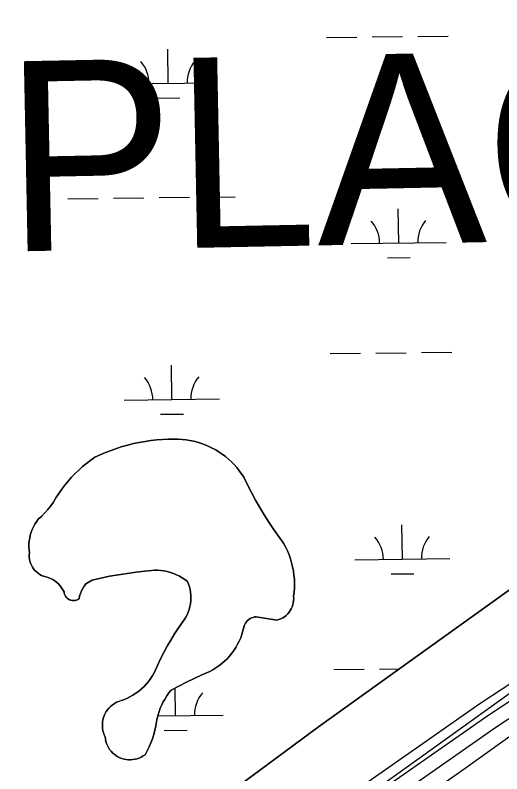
# Model space of a CAD drawing. Extents: x 3684037 to 3722149, y 433263 to 459021.
# Drawn here: x 3709617 to 3710129, y 453453 to 454251 of the extents above; entities that cross this region are included whole.
import ezdxf

# ---------------------------------------------------------------- set-up
doc = ezdxf.new("R2010")
doc.units = 0
for name, color, linetype in [('V-ROAD-CNTR', 7, 'Continuous'), ('V-TOPO-GNAM-IDEN', 7, 'Continuous'), ('V-TOPO-SHOR', 7, 'Continuous'), ('V-WETL-SWMP', 7, 'Continuous')]:
    doc.layers.add(name, color=color, linetype=linetype)

msp = doc.modelspace()

# ---------------------------------------------------------------- linework, layer by layer
at = {"layer": 'V-ROAD-CNTR'}
for points in [[(3708800.79, 452799.73), (3708888.99, 452819.16), (3709074.3, 452888.55), (3709185.66, 452940.55), (3709270.25, 452980.89), (3709378.38, 453024.24), (3709453.77, 453059.58), (3709888.83, 453371.2), (3709964.69, 453428.27), (3710105.65, 453526.91), (3710259.07, 453627.76), (3710421.9, 453744.63), (3710616.95, 453895.96), (3710807.5, 454031.12), (3710985.25, 454151.03), (3711141.09, 454274.41), (3711475.83, 454504.64), (3711883.79, 454795.43), (3712574.54, 455285.55), (3713131, 455695.88), (3713191.1, 455684.33)], [(3708804.01, 452785.08), (3708893.26, 452804.74), (3709080.12, 452874.71), (3709192.06, 452926.98), (3709276.27, 452967.14), (3709384.36, 453010.48), (3709461.38, 453046.58), (3709897.71, 453359.11), (3709973.51, 453416.13), (3710114.07, 453514.49), (3710267.57, 453615.4), (3710430.87, 453732.6), (3710625.89, 453883.91), (3710816.04, 454018.79), (3710994.12, 454138.92), (3711150.01, 454262.34), (3711484.44, 454492.36), (3711892.48, 454783.21), (3712583.34, 455273.4), (3713134.62, 455679.91), (3713188.27, 455669.6)], [(3708807.24, 452770.43), (3708897.52, 452790.32), (3709085.93, 452860.87), (3709198.47, 452913.42), (3709282.3, 452953.4), (3709390.34, 452996.71), (3709469, 453033.58), (3709906.58, 453347.02), (3709982.32, 453403.98), (3710122.49, 453502.08), (3710276.07, 453603.03), (3710439.85, 453720.58), (3710634.83, 453871.87), (3710824.57, 454006.45), (3711002.98, 454126.8), (3711158.92, 454250.26), (3711493.04, 454480.07), (3711901.17, 454770.98), (3712592.13, 455261.25), (3713138.23, 455663.94), (3713185.44, 455654.87)]]:
    msp.add_lwpolyline(points, dxfattribs=at)
at = {"layer": 'V-TOPO-SHOR'}
for points in [[(3711260.45, 454342.37), (3710990.5, 454144.65), (3710721, 453961.5), (3710356.83, 453691.52), (3710183.69, 453570.99), (3710028.34, 453459.44), (3709814.36, 453306.45), (3709617.36, 453165.56), (3709507.26, 453089.38), (3709456.38, 453056.9), (3709400.86, 453027.02), (3709315.6, 452993.26), (3709180.72, 452925.73), (3708994.19, 452843.83), (3708903.57, 452811.68), (3708861.3, 452800.88), (3708847.4, 452797.79), (3708833.39, 452797.4), (3708816.61, 452800.85), (3708811.82, 452802.89), (3708807.34, 452806.76), (3708804.45, 452813.3), (3708802.54, 452818.56), (3708800.65, 452826.5)], [(3709691.49, 453652.91), (3709689.7, 453650.64), (3709688.14, 453648.2), (3709686.8, 453645.64), (3709685.7, 453642.96), (3709684.86, 453640.19), (3709684.28, 453637.35), (3709683.02, 453636.55), (3709681.65, 453635.95), (3709680.2, 453635.56), (3709678.71, 453635.4), (3709677.22, 453635.46), (3709675.75, 453635.75), (3709674.35, 453636.26), (3709673.03, 453636.98), (3709671.84, 453637.88), (3709670.8, 453638.96), (3709669.94, 453640.18), (3709669.27, 453641.52), (3709668.81, 453642.94), (3709668.57, 453644.42), (3709667.39, 453646.7), (3709666.01, 453648.88), (3709664.45, 453650.92), (3709662.71, 453652.83), (3709660.82, 453654.57), (3709658.78, 453656.14), (3709656.61, 453657.53), (3709654.33, 453658.72), (3709651.95, 453659.71), (3709649.5, 453660.49), (3709646.98, 453661.05), (3709644.94, 453661.91), (3709642.98, 453662.95), (3709641.14, 453664.18), (3709639.42, 453665.59), (3709637.85, 453667.16), (3709636.45, 453668.88), (3709635.21, 453670.72), (3709634.17, 453672.67), (3709633.31, 453674.72), (3709632.67, 453676.84), (3709632.23, 453679.02), (3709632.01, 453681.23), (3709632.01, 453683.45), (3709632.22, 453685.65), (3709631.81, 453688.75), (3709631.62, 453691.88), (3709631.65, 453695.01), (3709631.9, 453698.13), (3709632.37, 453701.22), (3709633.05, 453704.27), (3709633.95, 453707.27), (3709635.05, 453710.2), (3709636.35, 453713.04), (3709637.85, 453715.79), (3709639.55, 453718.42), (3709641.42, 453720.93), (3709645, 453724.17), (3709648.39, 453727.61), (3709651.57, 453731.23), (3709654.54, 453735.04), (3709657.28, 453739.02), (3709660.03, 453743.67), (3709662.97, 453748.21), (3709666.07, 453752.63), (3709669.35, 453756.93), (3709672.79, 453761.1), (3709676.38, 453765.14), (3709680.13, 453769.03), (3709684.03, 453772.77), (3709688.07, 453776.36), (3709692.25, 453779.79), (3709696.56, 453783.06), (3709700.99, 453786.16), (3709706.57, 453788.78), (3709712.24, 453791.22), (3709717.98, 453793.47), (3709723.79, 453795.53), (3709729.68, 453797.4), (3709735.61, 453799.08), (3709741.6, 453800.55), (3709747.63, 453801.84), (3709753.71, 453802.92), (3709759.81, 453803.81), (3709765.94, 453804.49), (3709772.09, 453804.98), (3709778.25, 453805.26), (3709784.42, 453805.34), (3709788.57, 453805.28), (3709792.71, 453805.03), (3709796.83, 453804.57), (3709800.93, 453803.91)], [(3709800.93, 453803.91), (3709804.98, 453803.05), (3709809, 453802), (3709812.95, 453800.75), (3709816.84, 453799.31), (3709820.65, 453797.68), (3709824.38, 453795.86), (3709828.02, 453793.87), (3709831.55, 453791.7), (3709834.98, 453789.36), (3709838.29, 453786.85), (3709841.47, 453784.19), (3709844.51, 453781.38), (3709847.42, 453778.42), (3709850.18, 453775.32), (3709852.78, 453772.09), (3709855.22, 453768.73), (3709857.49, 453765.27), (3709861.41, 453757.13), (3709865.51, 453749.08), (3709869.81, 453741.13), (3709874.28, 453733.29), (3709878.94, 453725.54), (3709883.78, 453717.92), (3709888.8, 453710.41), (3709893.99, 453703.01), (3709899.35, 453695.74), (3709901.47, 453691.81), (3709903.39, 453687.78), (3709905.1, 453683.65), (3709906.59, 453679.45), (3709907.87, 453675.17), (3709908.92, 453670.83), (3709909.75, 453666.44), (3709910.35, 453662.02), (3709910.73, 453657.57), (3709910.87, 453653.11), (3709910.79, 453648.64), (3709910.48, 453644.19), (3709909.94, 453639.76), (3709910.05, 453637.54), (3709909.96, 453635.32), (3709909.65, 453633.11), (3709909.14, 453630.95), (3709908.43, 453628.85), (3709907.52, 453626.82), (3709906.42, 453624.89), (3709905.15, 453623.07), (3709903.71, 453621.37), (3709902.11, 453619.83), (3709900.38, 453618.43), (3709898.52, 453617.21), (3709896.56, 453616.17), (3709894.51, 453615.32), (3709892.38, 453614.67), (3709870.64, 453618.3), (3709868.96, 453618.11), (3709867.33, 453617.73), (3709865.75, 453617.15), (3709864.25, 453616.38), (3709862.85, 453615.44), (3709861.58, 453614.34), (3709860.45, 453613.1), (3709859.47, 453611.72), (3709858.67, 453610.24), (3709858.06, 453608.67), (3709857.63, 453607.04), (3709856.72, 453603.37), (3709855.6, 453599.76), (3709854.29, 453596.21), (3709852.78, 453592.75), (3709851.08, 453589.37), (3709849.19, 453586.09), (3709847.13, 453582.92), (3709844.89, 453579.87), (3709842.49, 453576.95), (3709839.92, 453574.17), (3709837.21, 453571.54), (3709834.35, 453569.06), (3709831.36, 453566.74), (3709828.25, 453564.59), (3709825.02, 453562.62), (3709821.69, 453560.83), (3709813.42, 453557.24), (3709805.23, 453553.47), (3709797.14, 453549.49), (3709789.14, 453545.34), (3709781.24, 453540.99), (3709778.89, 453538.14), (3709776.71, 453535.16), (3709774.7, 453532.07), (3709772.86, 453528.87), (3709771.2, 453525.57), (3709769.73, 453522.18)], [(3710199.02, 453691.22), (3709935.98, 453502.42), (3709669.44, 453305.17), (3709474.12, 453167.37), (3709419.3, 453129.81), (3709382.56, 453111.57), (3709349.23, 453094.98), (3709294.58, 453071.01), (3709244.19, 453047.83), (3709213.43, 453032.91)], [(3709795.56, 453657.6), (3709792.72, 453659.45), (3709789.78, 453661.13), (3709786.74, 453662.61), (3709783.61, 453663.9), (3709780.41, 453664.99), (3709777.14, 453665.88), (3709773.83, 453666.55), (3709770.48, 453667.03), (3709767.1, 453667.29), (3709763.72, 453667.33), (3709760.34, 453667.17), (3709756.98, 453666.79), (3709753.65, 453666.21), (3709744.31, 453665.21), (3709734.99, 453664), (3709725.71, 453662.56), (3709716.47, 453660.91), (3709707.27, 453659.03), (3709698.12, 453656.93), (3709691.49, 453652.91)], [(3709769.73, 453522.18), (3709768.45, 453518.72), (3709767.36, 453515.19), (3709766.47, 453511.61), (3709765.78, 453507.98), (3709765.02, 453503.41), (3709764.04, 453498.88), (3709762.84, 453494.4), (3709761.42, 453489.99), (3709759.79, 453485.65), (3709757.95, 453481.4), (3709755.91, 453477.24), (3709753.66, 453473.18), (3709751.75, 453471.84), (3709749.73, 453470.68), (3709747.61, 453469.7), (3709745.41, 453468.92), (3709743.15, 453468.34), (3709740.85, 453467.96), (3709738.52, 453467.78), (3709736.19, 453467.82), (3709733.87, 453468.07), (3709731.58, 453468.52), (3709729.34, 453469.17), (3709727.17, 453470.03), (3709725.08, 453471.07), (3709723.09, 453472.29), (3709721.23, 453473.69), (3709719.49, 453475.25), (3709717.9, 453476.96), (3709716.47, 453478.8), (3709715.21, 453480.77), (3709714.13, 453482.84), (3709713.24, 453484.99), (3709712.55, 453487.22), (3709712.06, 453489.5), (3709711.77, 453491.82), (3709710.79, 453493.94), (3709710, 453496.14), (3709709.4, 453498.39), (3709709, 453500.69), (3709708.8, 453503.02), (3709708.81, 453505.36), (3709709.01, 453507.68), (3709709.42, 453509.98), (3709710.02, 453512.24), (3709710.81, 453514.43), (3709711.8, 453516.55), (3709712.96, 453518.58), (3709714.29, 453520.49), (3709715.79, 453522.29), (3709717.44, 453523.94), (3709719.22, 453525.45), (3709721.12, 453526.8), (3709723.14, 453527.98), (3709725.25, 453528.98), (3709727.44, 453529.79), (3709730.96, 453531.02), (3709734.41, 453532.46), (3709737.76, 453534.1), (3709741, 453535.93), (3709744.14, 453537.96), (3709747.14, 453540.17), (3709750.01, 453542.56), (3709752.73, 453545.12), (3709755.29, 453547.83), (3709757.68, 453550.69), (3709759.9, 453553.69), (3709761.93, 453556.82), (3709763.77, 453560.07), (3709766.74, 453567.03), (3709769.92, 453573.9), (3709773.3, 453580.67), (3709776.89, 453587.33), (3709780.68, 453593.88), (3709784.66, 453600.31), (3709788.84, 453606.62), (3709793.22, 453612.79), (3709794.98, 453615.24), (3709796.58, 453617.81), (3709797.97, 453620.48), (3709799.17, 453623.25), (3709800.16, 453626.1), (3709800.95, 453629.02), (3709801.52, 453631.98), (3709801.87, 453634.98), (3709802.01, 453638), (3709801.92, 453641.01), (3709801.62, 453644.02), (3709801.1, 453646.99), (3709800.36, 453649.92), (3709799.42, 453652.79), (3709798.26, 453655.58), (3709795.56, 453657.6)], [(3709597.43, 452584.96), (3709403.22, 452830.32), (3709332.79, 452921.95), (3709329.08, 452931.17), (3709328.16, 452943.1), (3709329.76, 452949.35), (3709334.57, 452955.4), (3709336.58, 452956.91), (3709339.81, 452959.01), (3709348.24, 452960.9), (3709371.64, 452961.99), (3709408.22, 452966.44), (3709426.62, 452970.96), (3709445.06, 452979.14), (3709459.24, 452989.67), (3709471.33, 453003.13), (3709482.52, 453019.04), (3709491.39, 453031.92), (3709511.82, 453052.92), (3709746.89, 453217.61), (3710090.32, 453458.94), (3710356.58, 453649.99)]]:
    msp.add_lwpolyline(points, dxfattribs=at)
at = {"layer": 'V-WETL-SWMP'}
for p, q in [((3709944.51, 454228.01), (3709976.5, 454228.38)), ((3709992.5, 454228.57), (3710024.5, 454228.94)), ((3710040.5, 454229.12), (3710072.5, 454229.5)), ((3709777.99, 454179.64), (3709777.57, 454215.63)), ((3709728, 454179.05), (3709827.99, 454180.22)), ((3709766.17, 454164.07), (3709790.17, 454164.35)), ((3709672.55, 454058.33), (3709704.55, 454058.7)), ((3709720.55, 454058.89), (3709752.55, 454059.26)), ((3709768.55, 454059.45), (3709800.55, 454059.82)), ((3709816.54, 454060.01), (3709848.54, 454060.38)), ((3710020.44, 454011.63), (3710020.02, 454047.63)), ((3709970.44, 454011.05), (3710070.43, 454012.21)), ((3710008.62, 453996.06), (3710032.62, 453996.34)), ((3709948.38, 453895.35), (3709980.37, 453895.73)), ((3709996.37, 453895.91), (3710028.37, 453896.29)), ((3710044.37, 453896.47), (3710076.37, 453896.84)), ((3709781.86, 453846.98), (3709781.45, 453882.98)), ((3709731.87, 453846.4), (3709831.86, 453847.57)), ((3709770.04, 453831.41), (3709794.04, 453831.69)), ((3710024.31, 453678.98), (3710023.89, 453714.98)), ((3709974.31, 453678.4), (3710074.3, 453679.56)), ((3710012.49, 453663.41), (3710036.49, 453663.69)), ((3709952.25, 453562.7), (3709984.25, 453563.07)), ((3710000.24, 453563.26), (3710021.08, 453563.5)), ((3709785.74, 453514.33), (3709785.4, 453543.28)), ((3709767.09, 453514.11), (3709835.73, 453514.91)), ((3709773.92, 453498.76), (3709797.91, 453499.04))]:
    msp.add_line(p, q, dxfattribs=at)
for points in [[(3708851.54, 452884.96), (3708856.98, 452890.83), (3708868.4, 452899.04), (3708875.92, 452901.5), (3708899.34, 452907.16), (3708964.09, 452922.94), (3709139.94, 452995.57), (3709196.33, 453023.77), (3709213.43, 453032.91), (3709244.19, 453047.83), (3709294.58, 453071), (3709349.23, 453094.98), (3709382.56, 453111.57), (3709419.31, 453129.81), (3709474.12, 453167.37), (3709669.44, 453305.17), (3709935.98, 453502.42), (3710199.02, 453691.22), (3710529.72, 453926.76), (3710628.46, 454014.76), (3710678.17, 454051.54), (3710875.93, 454180.81), (3711111.5, 454345.31)], [(3709809, 453802), (3709804.98, 453803.05), (3709800.93, 453803.91), (3709796.83, 453804.57), (3709792.71, 453805.03), (3709788.57, 453805.28), (3709784.42, 453805.34), (3709778.25, 453805.26), (3709772.09, 453804.97), (3709765.94, 453804.49), (3709759.81, 453803.81), (3709753.71, 453802.92), (3709747.63, 453801.84), (3709741.6, 453800.55), (3709735.61, 453799.07), (3709729.67, 453797.4), (3709723.79, 453795.53), (3709717.98, 453793.47), (3709712.24, 453791.22), (3709706.57, 453788.78), (3709700.99, 453786.16), (3709696.56, 453783.06), (3709692.25, 453779.79), (3709688.07, 453776.36), (3709684.03, 453772.77), (3709680.13, 453769.03), (3709676.38, 453765.14), (3709672.79, 453761.1), (3709669.35, 453756.93), (3709666.07, 453752.63), (3709662.97, 453748.21), (3709660.04, 453743.67), (3709657.28, 453739.02), (3709654.54, 453735.04), (3709651.57, 453731.23), (3709648.39, 453727.6), (3709645, 453724.17), (3709641.42, 453720.93), (3709639.55, 453718.42), (3709637.85, 453715.79), (3709636.35, 453713.04), (3709635.05, 453710.2), (3709633.94, 453707.27), (3709633.05, 453704.27), (3709632.37, 453701.22), (3709631.9, 453698.13), (3709631.65, 453695.01), (3709631.62, 453691.88), (3709631.81, 453688.75), (3709632.22, 453685.65), (3709632.01, 453683.44), (3709632.01, 453681.23), (3709632.23, 453679.02), (3709632.67, 453676.84), (3709633.31, 453674.72), (3709634.17, 453672.67), (3709635.21, 453670.72), (3709636.45, 453668.88), (3709637.85, 453667.16), (3709639.42, 453665.59), (3709641.14, 453664.18), (3709642.98, 453662.95), (3709644.94, 453661.91), (3709646.98, 453661.05), (3709649.5, 453660.49), (3709651.95, 453659.71), (3709654.33, 453658.72), (3709656.61, 453657.53), (3709658.78, 453656.14), (3709660.82, 453654.57), (3709662.71, 453652.83), (3709664.45, 453650.92), (3709666.01, 453648.88), (3709667.39, 453646.7), (3709668.57, 453644.42), (3709668.81, 453642.94), (3709669.27, 453641.52), (3709669.94, 453640.18), (3709670.8, 453638.96), (3709671.84, 453637.88), (3709673.03, 453636.98), (3709674.35, 453636.26), (3709675.75, 453635.75), (3709677.22, 453635.46), (3709678.71, 453635.4), (3709680.2, 453635.56), (3709681.65, 453635.95), (3709683.02, 453636.55), (3709684.28, 453637.35), (3709684.86, 453640.19), (3709685.71, 453642.96), (3709686.8, 453645.64), (3709688.14, 453648.2), (3709689.7, 453650.64), (3709691.48, 453652.91)], [(3709755.91, 453477.24), (3709757.95, 453481.4), (3709759.79, 453485.65), (3709761.42, 453489.99), (3709762.84, 453494.41), (3709764.04, 453498.88), (3709765.02, 453503.41), (3709766.47, 453511.61), (3709767.36, 453515.19), (3709768.45, 453518.72), (3709769.73, 453522.18), (3709771.2, 453525.57), (3709772.86, 453528.87), (3709774.7, 453532.07), (3709776.71, 453535.16), (3709778.89, 453538.14), (3709781.24, 453540.99), (3709789.14, 453545.34), (3709797.14, 453549.5), (3709805.23, 453553.47), (3709813.42, 453557.24), (3709821.69, 453560.83), (3709825.02, 453562.62), (3709828.25, 453564.59), (3709831.36, 453566.74), (3709834.35, 453569.05), (3709837.21, 453571.54), (3709839.92, 453574.17), (3709842.49, 453576.95), (3709844.89, 453579.87), (3709847.13, 453582.92), (3709849.19, 453586.09), (3709851.08, 453589.37), (3709852.78, 453592.75), (3709854.29, 453596.21), (3709855.6, 453599.76), (3709856.72, 453603.38), (3709858.06, 453608.67), (3709858.67, 453610.24), (3709859.47, 453611.72), (3709860.45, 453613.1), (3709861.58, 453614.34), (3709862.85, 453615.44), (3709864.25, 453616.38), (3709865.75, 453617.15), (3709867.33, 453617.73), (3709868.96, 453618.11), (3709870.64, 453618.29), (3709892.38, 453614.67), (3709894.51, 453615.32), (3709896.56, 453616.17), (3709898.52, 453617.21), (3709900.38, 453618.43), (3709902.11, 453619.83), (3709903.71, 453621.37), (3709905.15, 453623.07), (3709906.42, 453624.89), (3709907.52, 453626.82), (3709908.43, 453628.85), (3709909.14, 453630.95), (3709909.65, 453633.11), (3709909.96, 453635.32), (3709910.05, 453637.54), (3709909.94, 453639.76), (3709910.48, 453644.19), (3709910.79, 453648.64), (3709910.87, 453653.11), (3709910.73, 453657.57), (3709910.35, 453662.02), (3709909.75, 453666.44), (3709908.92, 453670.83), (3709907.86, 453675.17), (3709906.59, 453679.45), (3709905.1, 453683.65), (3709903.39, 453687.78), (3709901.47, 453691.81), (3709899.35, 453695.74), (3709893.99, 453703.01), (3709888.8, 453710.41), (3709883.78, 453717.92), (3709878.94, 453725.55), (3709874.28, 453733.29), (3709869.81, 453741.13), (3709865.51, 453749.08), (3709861.41, 453757.13), (3709857.49, 453765.27), (3709855.22, 453768.73), (3709852.78, 453772.09), (3709850.17, 453775.32), (3709847.42, 453778.42), (3709844.51, 453781.38), (3709841.47, 453784.19), (3709838.29, 453786.85), (3709834.98, 453789.36), (3709831.56, 453791.7), (3709828.02, 453793.87), (3709824.38, 453795.86), (3709820.65, 453797.68), (3709816.84, 453799.31), (3709812.95, 453800.75), (3709809, 453802)], [(3709691.48, 453652.91), (3709698.11, 453656.93), (3709707.27, 453659.03), (3709716.47, 453660.91), (3709725.71, 453662.56), (3709734.99, 453664), (3709744.31, 453665.21), (3709753.65, 453666.2), (3709756.98, 453666.79), (3709760.34, 453667.17), (3709763.72, 453667.33), (3709767.1, 453667.29), (3709770.48, 453667.03), (3709773.83, 453666.55), (3709777.14, 453665.87), (3709780.41, 453664.99), (3709783.61, 453663.9), (3709786.74, 453662.61), (3709789.78, 453661.12), (3709792.72, 453659.46), (3709795.55, 453657.6), (3709798.26, 453655.58), (3709799.42, 453652.79), (3709800.36, 453649.92), (3709801.1, 453646.99), (3709801.62, 453644.02), (3709801.92, 453641.02), (3709802.01, 453638), (3709801.87, 453634.98), (3709801.52, 453631.98), (3709800.95, 453629.02), (3709800.16, 453626.1), (3709799.17, 453623.25), (3709797.97, 453620.48), (3709796.57, 453617.81), (3709794.99, 453615.24), (3709788.84, 453606.62), (3709784.66, 453600.31), (3709780.68, 453593.88), (3709776.89, 453587.33), (3709773.3, 453580.67), (3709769.92, 453573.9), (3709766.74, 453567.03), (3709763.77, 453560.07), (3709761.93, 453556.82), (3709759.9, 453553.69), (3709757.68, 453550.69), (3709755.29, 453547.83), (3709752.73, 453545.12), (3709750.01, 453542.56), (3709747.14, 453540.17), (3709744.14, 453537.96), (3709741, 453535.93), (3709737.76, 453534.1), (3709734.41, 453532.46), (3709730.96, 453531.02), (3709725.25, 453528.98), (3709723.14, 453527.98), (3709721.12, 453526.8), (3709719.22, 453525.45), (3709717.44, 453523.95), (3709715.79, 453522.29), (3709714.29, 453520.49), (3709712.96, 453518.58), (3709711.8, 453516.55), (3709710.81, 453514.43), (3709710.02, 453512.24), (3709709.42, 453509.98), (3709709.01, 453507.68), (3709708.81, 453505.36), (3709708.8, 453503.02), (3709709, 453500.69), (3709709.4, 453498.39), (3709710, 453496.14), (3709710.79, 453493.94), (3709711.77, 453491.82), (3709712.06, 453489.5), (3709712.55, 453487.22), (3709713.24, 453484.99), (3709714.13, 453482.84), (3709715.21, 453480.77), (3709716.47, 453478.8), (3709717.9, 453476.96), (3709719.49, 453475.25), (3709721.23, 453473.69), (3709723.09, 453472.29), (3709725.08, 453471.07), (3709727.17, 453470.03), (3709729.34, 453469.17), (3709731.58, 453468.52), (3709733.87, 453468.07), (3709736.19, 453467.82), (3709738.52, 453467.79), (3709740.85, 453467.96), (3709743.15, 453468.34), (3709745.41, 453468.92), (3709747.61, 453469.7), (3709749.73, 453470.68), (3709751.75, 453471.84), (3709753.66, 453473.18), (3709755.91, 453477.24)], [(3709459.24, 452989.67), (3709471.33, 453003.13), (3709482.52, 453019.04), (3709491.39, 453031.92), (3709511.82, 453052.92), (3709746.89, 453217.61), (3710090.32, 453458.94), (3710356.58, 453649.99)], [(3710183.69, 453570.99), (3710028.34, 453459.44), (3709814.36, 453306.45), (3709617.36, 453165.56), (3709507.26, 453089.38), (3709456.38, 453056.9), (3709400.87, 453027.02), (3709315.6, 452993.26), (3709180.72, 452925.73)]]:
    msp.add_lwpolyline(points, dxfattribs=at)
for centre, start, end in [((3709722.75, 454179.47), 359.89487, 41.43853), ((3709833.23, 454180.75), 139.89486, 181.43852), ((3709965.19, 454011.46), 359.89487, 41.43853), ((3710075.67, 454012.75), 139.89486, 181.43852), ((3709726.62, 453846.82), 359.89487, 41.43853), ((3709837.1, 453848.1), 139.89486, 181.43852), ((3709969.06, 453678.81), 359.89487, 41.43853), ((3710079.54, 453680.1), 139.89486, 181.43852), ((3709840.97, 453515.45), 139.89486, 181.43852)]:
    msp.add_arc(centre, 35.25, start, end, dxfattribs=at)

# ---------------------------------------------------------------- texts
at = {"layer": 'V-TOPO-GNAM-IDEN'}
msp.add_text('PLAQUEMINES', height=199.9996, rotation=1.13514, dxfattribs=at).set_placement((3709608.29, 454002.65))

doc.saveas('drawing.dxf')
